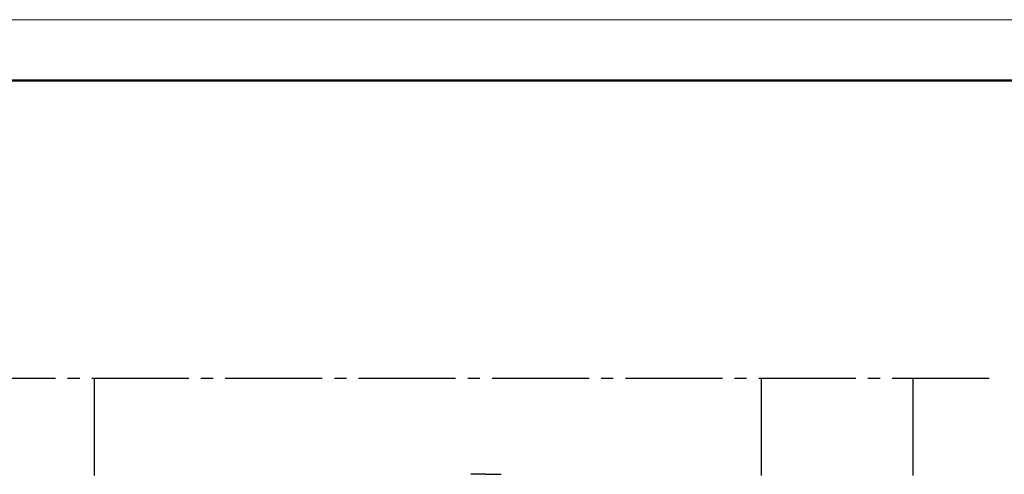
# Model space of a CAD drawing. Header units: millimetres. Extents: x 40580 to 1168286, y -220995 to 81020.
# Tile 409 of 419: x 1090953 to 1099072, y -102416 to -98668. Entities that reach past the tile are written whole.
import ezdxf

# ---------------------------------------------------------------- set-up
doc = ezdxf.new("R2010")
doc.units = ezdxf.units.MM
doc.linetypes.add('______5', pattern=[1100, 800, -100, 100, -100])
doc.linetypes.add('CENTER', pattern=[2, 1.25, -0.25, 0.25, -0.25])
doc.layers.add('Standard', color=7, linetype='Continuous', lineweight=25)
doc.layers.add('ОСИ', color=7, linetype='CENTER', lineweight=15)

msp = doc.modelspace()

# ---------------------------------------------------------------- linework, layer by layer
at = {"layer": 'Standard', "color": 251, "linetype": 'Continuous', "lineweight": -3, "true_color": 0x656565, "transparency": 33554687}
for q in [(1094672.4, -102416), (1094922.4, -102416)]:
    msp.add_line((1094797.4, -102416), q, dxfattribs=at)
at = {"layer": 'Standard', "color": 7, "linetype": 'Continuous', "lineweight": 13, "transparency": 33554687}
msp.add_lwpolyline([(1082668.3, -128368.4), (1103668.3, -128368.4), (1103668.3, -98668.4), (1082668.3, -98668.4), (1082668.3, -128368.4)], close=True, dxfattribs=at)
at = {"layer": 'Standard', "color": 7, "linetype": 'Continuous', "lineweight": 50, "transparency": 33554687}
msp.add_lwpolyline([(1084668.3, -99168.4), (1103168.3, -99168.4), (1103168.3, -127868.4), (1084668.3, -127868.4), (1084668.3, -99168.4)], close=True, dxfattribs=at)
at = {"layer": 'ОСИ', "color": 8, "linetype": '______5', "lineweight": -3, "transparency": 33554687}
for p, q in [((1098947.4, -101626), (1089116.8, -101626)), ((1091567.4, -101626), (1091567.4, -107726)), ((1097067.4, -101626), (1097067.4, -107726)), ((1098317.4, -101626), (1098317.4, -107726))]:
    msp.add_line(p, q, dxfattribs=at)

doc.saveas('drawing.dxf')
